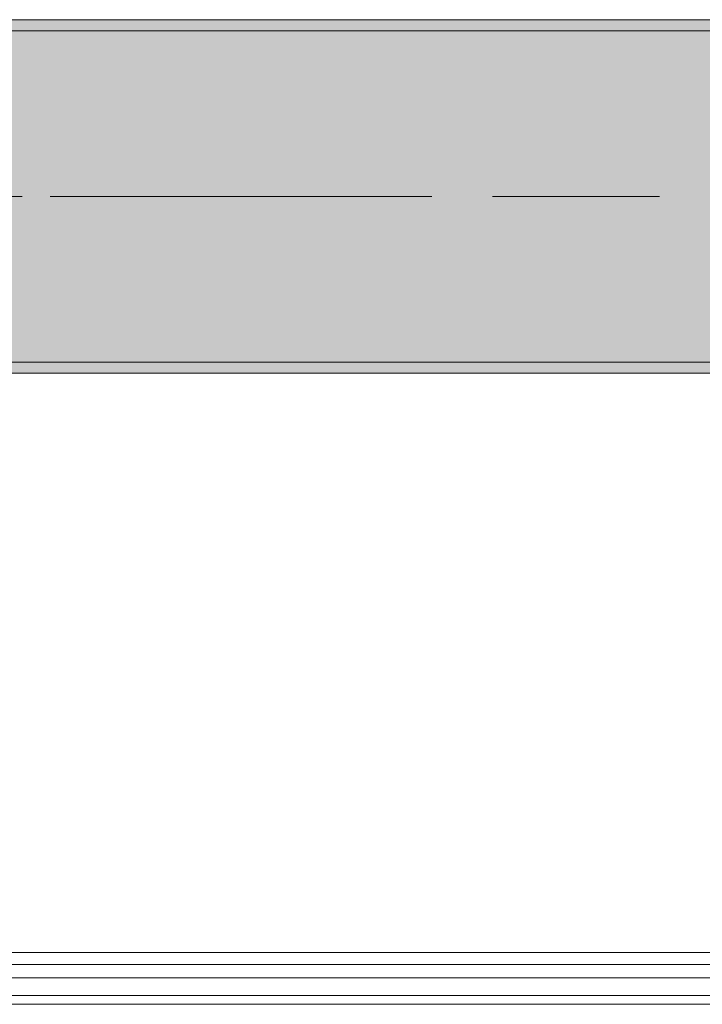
# Model space of a CAD drawing. Header units: metres. Extents: x -3.6 to 84.5, y -11 to 16.8.
# Tile 515 of 656: x 59.952 to 60.57, y -0.181 to 0.71. Entities that reach past the tile are written whole.
import ezdxf

# ---------------------------------------------------------------- set-up
doc = ezdxf.new("R2010")
doc.units = ezdxf.units.M
doc.header["$MEASUREMENT"] = 0
doc.linetypes.add('Achse', pattern=[0.2, 0.1, -0.05, 0, -0.05])
doc.linetypes.add('Strichlinie doppelt', pattern=[0.546806, 0.264583, -0.105833, 0.070556, -0.105833])
for name, color, linetype in [('301 - Elemente.Linie', 7, 'Continuous'), ('451 - Universal.Achsen Raster', 7, 'Continuous'), ('608 - Struktur.Träger', 7, 'Continuous')]:
    doc.layers.add(name, color=color, linetype=linetype)
pattern_1 = [(45, (0, 0), (-0.01767767, 0.01767767), [0, -0.025])]

msp = doc.modelspace()

# ---------------------------------------------------------------- hatches: boundary and pattern name
at = {"layer": '608 - Struktur.Träger', "linetype": 'Continuous', "lineweight": 0, "true_color": 0x000000}
h = msp.add_hatch(dxfattribs=at)
h.set_pattern_fill('Gips_0001', color=18, style=0, pattern_type=2)
h.set_pattern_definition(pattern_1)
h.paths.add_polyline_path([(58.28999, 0.70998), (58.28999, 0.69998), (61.56999, 0.69998), (61.56999, 0.70998)])
h = msp.add_hatch(dxfattribs=at)
h.set_pattern_fill('Beton__Stahlbeton_0001', color=18, style=0, pattern_type=2)
h.set_pattern_definition([(45, (0, 0), (-0.08485281, 0.08485281), []), (45, (-0.04243, 0.04243), (-0.08485281, 0.08485281), [0.09, -0.03])])
h.paths.add_polyline_path([(0.68999, 0.69998), (0.37999, 0.69998), (0.37999, 0.39998), (0.68999, 0.39998), (3.96999, 0.39998), (4.28999, 0.39998), (7.56999, 0.39998), (7.88999, 0.39998), (11.16999, 0.39998), (11.48999, 0.39998), (14.76999, 0.39998), (15.08999, 0.39998), (18.36999, 0.39998), (18.68999, 0.39998), (21.96999, 0.39998), (22.28999, 0.39998), (25.56999, 0.39998), (25.88999, 0.39998), (29.16999, 0.39998), (29.48999, 0.39998), (32.76999, 0.39998), (33.08999, 0.39998), (36.36999, 0.39998), (36.68999, 0.39998), (39.96999, 0.39998), (40.28999, 0.39998), (43.56999, 0.39998), (43.88999, 0.39998), (47.16999, 0.39998), (47.48999, 0.39998), (50.76999, 0.39998), (51.08999, 0.39998), (51.79999, 0.39998), (51.96999, 0.39998), (54.36999, 0.39998), (54.68999, 0.39998), (57.96999, 0.39998), (58.28999, 0.39998), (61.56999, 0.39998), (61.87999, 0.39998), (61.87999, 0.69998), (61.56999, 0.69998), (58.28999, 0.69998), (57.96999, 0.69998), (54.68999, 0.69998), (54.36999, 0.69998), (51.96999, 0.69998), (51.79999, 0.69998), (51.08999, 0.69998), (50.76999, 0.69998), (47.48999, 0.69998), (47.16999, 0.69998), (43.88999, 0.69998), (43.56999, 0.69998), (40.28999, 0.69998), (39.935, 0.69998), (36.68999, 0.69998), (36.36999, 0.69998), (33.08999, 0.69998), (32.76999, 0.69998), (29.48999, 0.69998), (29.16999, 0.69998), (25.88999, 0.69998), (25.56999, 0.69998), (22.28999, 0.69998), (21.96999, 0.69998), (18.68999, 0.69998), (18.36999, 0.69998), (15.08999, 0.69998), (14.76999, 0.69998), (11.48999, 0.69998), (11.16999, 0.69998), (7.88999, 0.69998), (7.56999, 0.69998), (4.28999, 0.69998), (3.96999, 0.69998)])
h = msp.add_hatch(dxfattribs=at)
h.set_pattern_fill('Gips_0001', color=18, style=0, pattern_type=2)
h.set_pattern_definition(pattern_1)
h.paths.add_polyline_path([(58.28999, 0.39998), (58.28999, 0.38998), (61.56999, 0.38998), (61.56999, 0.39998)])

# ---------------------------------------------------------------- linework, layer by layer
at = {"layer": '301 - Elemente.Linie', "color": 7, "linetype": 'Continuous', "lineweight": 5}
for p, q in [((61.54499, -0.134), (59.54399, -0.134)), ((61.55799, -0.145), (59.53099, -0.145)), ((59.53099, -0.157), (61.54849, -0.157)), ((61.54849, -0.157), (59.53099, -0.157)), ((59.53099, -0.173), (61.54849, -0.173)), ((61.54849, -0.173), (59.53099, -0.173)), ((59.53099, -0.181), (61.55799, -0.181)), ((61.55799, -0.181), (59.53099, -0.181))]:
    msp.add_line(p, q, dxfattribs=at)
at = {"layer": '451 - Universal.Achsen Raster', "color": 160, "linetype": 'Strichlinie doppelt', "lineweight": 9, "true_color": 0x3232ff}
msp.add_line((64.93503, 0.54998), (-3.175, 0.54998), dxfattribs=at)
at = {"layer": '608 - Struktur.Träger', "color": 7, "linetype": 'Continuous', "lineweight": 13}
for p, q in [((0.37999, 0.70998), (61.87999, 0.70998)), ((61.56999, 0.69998), (58.28999, 0.69998)), ((0.37999, 0.38998), (61.87999, 0.38998))]:
    msp.add_line(p, q, dxfattribs=at)
at = {"layer": '608 - Struktur.Träger', "color": 7, "linetype": 'Continuous', "lineweight": 5}
for p, q in [((61.56999, 0.70998), (58.28999, 0.70998)), ((61.56999, 0.38998), (58.28999, 0.38998))]:
    msp.add_line(p, q, dxfattribs=at)
at = {"layer": '608 - Struktur.Träger', "color": 7, "linetype": 'Achse', "lineweight": 9}
msp.add_line((0.37999, 0.54998), (61.87999, 0.54998), dxfattribs=at)
at = {"layer": '608 - Struktur.Träger', "color": 7, "linetype": 'Continuous', "lineweight": 13, "flags": 128}
msp.add_lwpolyline([(61.87999, 0.39998), (61.56999, 0.39998), (58.28999, 0.39998), (57.96999, 0.39998), (54.68999, 0.39998), (54.36999, 0.39998)], dxfattribs=at)

doc.saveas('drawing.dxf')
